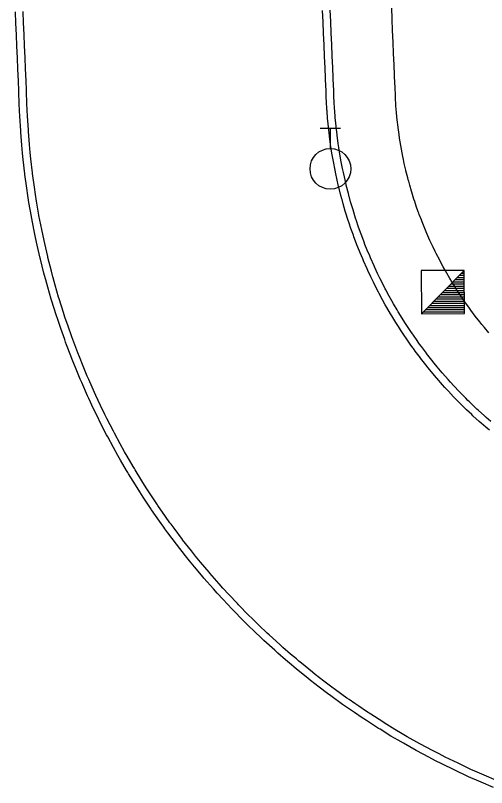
# Model space of a CAD drawing. Extents: x 2145380 to 2157287, y 139568 to 149130.
# Drawn here: x 2150929.6 to 2150970.5, y 143917.7 to 143984.8 of the extents above; entities that cross this region are included whole.
import ezdxf

# ---------------------------------------------------------------- set-up
doc = ezdxf.new("R2010")
doc.units = 0
for name, color, linetype in [('Default', 7, 'Continuous'), ('PR_PREVIOUSLY CONSTRUCTED', 7, 'Continuous'), ('TOPO_Misc', 7, 'Continuous'), ('TOPO_Water Valve', 7, 'Continuous')]:
    doc.layers.add(name, color=color, linetype=linetype)

# ---------------------------------------------------------------- blocks, each defined once
blk = doc.blocks.new('WATVAL')
at = {"layer": 'Default'}
for p, q in [((-2.25, 9), (2.25, 9)), ((0, 4.5), (0, 9))]:
    blk.add_line(p, q, dxfattribs=at)
blk.add_circle((0, 0), 4.5, dxfattribs=at)

msp = doc.modelspace()

# ---------------------------------------------------------------- linework, layer by layer
at = {"layer": 'PR_PREVIOUSLY CONSTRUCTED'}
for points in [[(2150970.717, 143957.213), (2150970.332, 143957.672), (2150970.114, 143957.938), (2150969.928, 143958.17), (2150969.534, 143958.676), (2150969.531, 143958.68), (2150969.15, 143959.189), (2150969.019, 143959.368), (2150968.969, 143959.437), (2150968.775, 143959.709), (2150968.428, 143960.21), (2150968.41, 143960.236), (2150968.055, 143960.77), (2150967.909, 143960.997), (2150967.711, 143961.311), (2150967.412, 143961.799), (2150967.376, 143961.858), (2150967.32, 143961.952), (2150967.052, 143962.411), (2150966.937, 143962.614), (2150966.738, 143962.97), (2150966.485, 143963.441), (2150966.435, 143963.535), (2150966.143, 143964.106), (2150966.056, 143964.281), (2150965.862, 143964.682), (2150965.651, 143965.133), (2150965.591, 143965.263), (2150965.332, 143965.85), (2150965.269, 143965.996), (2150965.083, 143966.441), (2150964.911, 143966.869), (2150964.846, 143967.036), (2150964.666, 143967.512), (2150964.62, 143967.636), (2150964.578, 143967.751), (2150964.405, 143968.241), (2150964.27, 143968.642), (2150964.202, 143968.849), (2150964.011, 143969.461), (2150963.986, 143969.542), (2150963.831, 143970.076), (2150963.741, 143970.398), (2150963.728, 143970.449), (2150963.662, 143970.695), (2150963.505, 143971.316), (2150963.494, 143971.363), (2150963.361, 143971.941), (2150963.286, 143972.283), (2150963.227, 143972.568), (2150963.106, 143973.198), (2150963.104, 143973.208), (2150962.997, 143973.829), (2150962.948, 143974.138), (2150962.899, 143974.463), (2150962.817, 143975.072), (2150962.814, 143975.099), (2150962.74, 143975.736), (2150962.712, 143976.01), (2150962.679, 143976.374), (2150962.634, 143976.95), (2150962.629, 143977.013), (2150962.592, 143977.653), (2150962.581, 143977.891), (2150962.555, 143978.519), (2150962.513, 143979.518), (2150962.509, 143979.622), (2150962.472, 143980.517), (2150962.43, 143981.516), (2150962.388, 143982.515), (2150962.346, 143983.514), (2150962.305, 143984.514), (2150962.263, 143985.513)], [(2150971.122, 143917.666), (2150970.03, 143918.127), (2150969.421, 143918.395), (2150969.21, 143918.489), (2150968.88, 143918.638), (2150967.741, 143919.171), (2150967.741, 143919.171), (2150966.611, 143919.725), (2150966.083, 143919.993), (2150965.492, 143920.3), (2150964.448, 143920.861), (2150964.384, 143920.896), (2150963.288, 143921.513), (2150962.839, 143921.774), (2150962.203, 143922.15), (2150961.255, 143922.731), (2150961.131, 143922.808), (2150960.071, 143923.486), (2150959.698, 143923.732), (2150959.025, 143924.184), (2150958.679, 143924.421), (2150958.17, 143924.776), (2150957.991, 143924.902), (2150956.972, 143925.639), (2150956.671, 143925.861), (2150955.966, 143926.394), (2150955.203, 143926.988), (2150954.975, 143927.169), (2150953.998, 143927.963), (2150953.767, 143928.155), (2150953.55, 143928.338), (2150953.037, 143928.774), (2150952.364, 143929.362), (2150952.092, 143929.604), (2150951.162, 143930.451), (2150950.994, 143930.607), (2150950.248, 143931.316), (2150949.869, 143931.684), (2150949.66, 143931.89), (2150949.351, 143932.198), (2150948.47, 143933.096), (2150948.362, 143933.209), (2150947.607, 143934.011), (2150947.101, 143934.564), (2150946.761, 143934.943), (2150945.933, 143935.89), (2150945.879, 143935.953), (2150945.122, 143936.852), (2150944.695, 143937.375), (2150944.331, 143937.83), (2150943.557, 143938.822), (2150943.551, 143938.83), (2150942.803, 143939.829), (2150942.545, 143940.181), (2150942.448, 143940.316), (2150942.067, 143940.849), (2150941.386, 143941.832), (2150941.351, 143941.884), (2150940.655, 143942.932), (2150940.368, 143943.377), (2150939.979, 143943.992), (2150939.392, 143944.95), (2150939.322, 143945.066), (2150939.213, 143945.25), (2150938.686, 143946.151), (2150938.46, 143946.549), (2150938.071, 143947.248), (2150937.574, 143948.173), (2150937.477, 143948.357), (2150936.903, 143949.477), (2150936.732, 143949.821), (2150936.351, 143950.607), (2150935.937, 143951.492), (2150935.82, 143951.748), (2150935.311, 143952.898), (2150935.188, 143953.185), (2150934.823, 143954.058), (2150934.487, 143954.897), (2150934.358, 143955.227), (2150934.004, 143956.161), (2150933.915, 143956.404), (2150933.833, 143956.629), (2150933.494, 143957.59), (2150933.228, 143958.378), (2150933.095, 143958.783), (2150932.719, 143959.983), (2150932.671, 143960.143), (2150932.366, 143961.191), (2150932.191, 143961.822), (2150932.164, 143961.922), (2150932.035, 143962.405), (2150931.728, 143963.625), (2150931.706, 143963.716), (2150931.443, 143964.85), (2150931.298, 143965.521), (2150931.182, 143966.081), (2150930.944, 143967.316), (2150930.94, 143967.336), (2150930.73, 143968.556), (2150930.633, 143969.161), (2150930.538, 143969.799), (2150930.377, 143970.994), (2150930.371, 143971.046), (2150930.226, 143972.296), (2150930.172, 143972.834), (2150930.106, 143973.548), (2150930.018, 143974.678), (2150930.009, 143974.802), (2150929.936, 143976.058), (2150929.915, 143976.526), (2150929.888, 143977.153), (2150929.847, 143978.152), (2150929.842, 143978.256), (2150929.805, 143979.151), (2150929.763, 143980.15), (2150929.721, 143981.15), (2150929.679, 143982.149), (2150929.638, 143983.148), (2150929.596, 143984.147), (2150929.554, 143985.146)], [(2150971.376, 143918.283), (2150970.295, 143918.74), (2150969.692, 143919.005), (2150969.484, 143919.098), (2150969.157, 143919.246), (2150968.029, 143919.773), (2150968.029, 143919.773), (2150966.911, 143920.321), (2150966.388, 143920.587), (2150965.803, 143920.891), (2150964.77, 143921.446), (2150964.706, 143921.481), (2150963.621, 143922.092), (2150963.176, 143922.35), (2150962.547, 143922.723), (2150961.608, 143923.298), (2150961.486, 143923.374), (2150960.436, 143924.045), (2150960.067, 143924.288), (2150959.4, 143924.736), (2150959.058, 143924.97), (2150958.554, 143925.322), (2150958.377, 143925.446), (2150957.368, 143926.176), (2150957.07, 143926.397), (2150956.372, 143926.924), (2150955.617, 143927.512), (2150955.391, 143927.691), (2150954.424, 143928.477), (2150954.195, 143928.668), (2150953.98, 143928.848), (2150953.473, 143929.28), (2150952.806, 143929.862), (2150952.537, 143930.102), (2150951.616, 143930.941), (2150951.45, 143931.095), (2150950.711, 143931.797), (2150950.336, 143932.161), (2150950.13, 143932.365), (2150949.823, 143932.67), (2150948.951, 143933.559), (2150948.845, 143933.671), (2150948.097, 143934.465), (2150947.596, 143935.012), (2150947.259, 143935.387), (2150946.439, 143936.324), (2150946.386, 143936.387), (2150945.637, 143937.277), (2150945.214, 143937.795), (2150944.853, 143938.245), (2150944.088, 143939.227), (2150944.081, 143939.235), (2150943.341, 143940.224), (2150943.086, 143940.573), (2150942.989, 143940.706), (2150942.613, 143941.234), (2150941.939, 143942.207), (2150941.904, 143942.259), (2150941.215, 143943.296), (2150940.93, 143943.737), (2150940.545, 143944.346), (2150939.964, 143945.294), (2150939.895, 143945.408), (2150939.787, 143945.591), (2150939.266, 143946.483), (2150939.042, 143946.877), (2150938.657, 143947.569), (2150938.164, 143948.485), (2150938.068, 143948.667), (2150937.5, 143949.776), (2150937.331, 143950.117), (2150936.954, 143950.895), (2150936.543, 143951.771), (2150936.428, 143952.024), (2150935.924, 143953.163), (2150935.802, 143953.446), (2150935.441, 143954.311), (2150935.108, 143955.142), (2150934.981, 143955.468), (2150934.63, 143956.393), (2150934.542, 143956.633), (2150934.461, 143956.856), (2150934.125, 143957.807), (2150933.861, 143958.587), (2150933.73, 143958.988), (2150933.358, 143960.177), (2150933.31, 143960.335), (2150933.008, 143961.372), (2150932.835, 143961.997), (2150932.808, 143962.096), (2150932.681, 143962.574), (2150932.377, 143963.782), (2150932.355, 143963.872), (2150932.095, 143964.995), (2150931.951, 143965.659), (2150931.837, 143966.213), (2150931.601, 143967.436), (2150931.597, 143967.456), (2150931.388, 143968.663), (2150931.293, 143969.263), (2150931.199, 143969.894), (2150931.04, 143971.078), (2150931.033, 143971.129), (2150930.89, 143972.366), (2150930.836, 143972.898), (2150930.771, 143973.606), (2150930.684, 143974.724), (2150930.675, 143974.847), (2150930.603, 143976.091), (2150930.582, 143976.553), (2150930.555, 143977.181), (2150930.514, 143978.18), (2150930.509, 143978.284), (2150930.472, 143979.179), (2150930.43, 143980.178), (2150930.388, 143981.177), (2150930.347, 143982.177), (2150930.305, 143983.176), (2150930.263, 143984.175), (2150930.221, 143985.174)], [(2150970.754, 143948.74), (2150970.447, 143949.002), (2150970.043, 143949.354), (2150969.88, 143949.499), (2150969.322, 143950.007), (2150969.222, 143950.101), (2150968.774, 143950.526), (2150968.547, 143950.747), (2150968.421, 143950.87), (2150968.236, 143951.055), (2150967.708, 143951.594), (2150967.643, 143951.661), (2150967.19, 143952.142), (2150966.887, 143952.474), (2150966.683, 143952.701), (2150966.186, 143953.269), (2150966.153, 143953.307), (2150965.7, 143953.846), (2150965.443, 143954.16), (2150965.225, 143954.432), (2150964.761, 143955.028), (2150964.757, 143955.032), (2150964.309, 143955.631), (2150964.154, 143955.843), (2150964.096, 143955.924), (2150963.868, 143956.243), (2150963.459, 143956.833), (2150963.438, 143956.864), (2150963.021, 143957.492), (2150962.848, 143957.759), (2150962.615, 143958.128), (2150962.263, 143958.703), (2150962.221, 143958.772), (2150962.155, 143958.883), (2150961.84, 143959.423), (2150961.704, 143959.662), (2150961.471, 143960.081), (2150961.172, 143960.636), (2150961.114, 143960.746), (2150960.77, 143961.418), (2150960.668, 143961.624), (2150960.439, 143962.096), (2150960.191, 143962.627), (2150960.121, 143962.78), (2150959.815, 143963.47), (2150959.742, 143963.642), (2150959.523, 143964.165), (2150959.321, 143964.669), (2150959.244, 143964.866), (2150959.032, 143965.427), (2150958.978, 143965.572), (2150958.929, 143965.707), (2150958.725, 143966.283), (2150958.566, 143966.756), (2150958.486, 143966.999), (2150958.261, 143967.719), (2150958.232, 143967.815), (2150958.049, 143968.443), (2150957.944, 143968.822), (2150957.928, 143968.882), (2150957.851, 143969.171), (2150957.666, 143969.903), (2150957.653, 143969.958), (2150957.496, 143970.638), (2150957.409, 143971.04), (2150957.339, 143971.376), (2150957.196, 143972.117), (2150957.194, 143972.129), (2150957.068, 143972.86), (2150957.01, 143973.224), (2150956.953, 143973.606), (2150956.856, 143974.323), (2150956.852, 143974.354), (2150956.766, 143975.103), (2150956.733, 143975.426), (2150956.694, 143975.854), (2150956.641, 143976.532), (2150956.636, 143976.607), (2150956.592, 143977.36), (2150956.579, 143977.64), (2150956.553, 143978.268), (2150956.511, 143979.267), (2150956.507, 143979.371), (2150956.469, 143980.266), (2150956.427, 143981.265), (2150956.386, 143982.264), (2150956.344, 143983.263), (2150956.302, 143984.263), (2150956.26, 143985.262)], [(2150970.882, 143949.508), (2150970.485, 143949.854), (2150970.325, 143949.997), (2150969.776, 143950.497), (2150969.678, 143950.588), (2150969.237, 143951.006), (2150969.014, 143951.224), (2150968.891, 143951.345), (2150968.708, 143951.527), (2150968.189, 143952.056), (2150968.125, 143952.123), (2150967.68, 143952.596), (2150967.382, 143952.922), (2150967.181, 143953.145), (2150966.692, 143953.704), (2150966.661, 143953.741), (2150966.215, 143954.271), (2150965.962, 143954.58), (2150965.748, 143954.848), (2150965.292, 143955.433), (2150965.288, 143955.438), (2150964.847, 143956.027), (2150964.695, 143956.235), (2150964.637, 143956.314), (2150964.413, 143956.629), (2150964.011, 143957.208), (2150963.991, 143957.239), (2150963.58, 143957.857), (2150963.411, 143958.119), (2150963.181, 143958.482), (2150962.835, 143959.047), (2150962.794, 143959.115), (2150962.729, 143959.224), (2150962.419, 143959.755), (2150962.286, 143959.99), (2150962.056, 143960.402), (2150961.763, 143960.948), (2150961.706, 143961.056), (2150961.367, 143961.717), (2150961.267, 143961.92), (2150961.042, 143962.383), (2150960.797, 143962.905), (2150960.729, 143963.056), (2150960.428, 143963.734), (2150960.356, 143963.903), (2150960.141, 143964.418), (2150959.942, 143964.913), (2150959.866, 143965.108), (2150959.658, 143965.658), (2150959.605, 143965.802), (2150959.557, 143965.934), (2150959.357, 143966.501), (2150959.2, 143966.966), (2150959.122, 143967.205), (2150958.9, 143967.913), (2150958.872, 143968.007), (2150958.692, 143968.625), (2150958.588, 143968.997), (2150958.572, 143969.056), (2150958.497, 143969.341), (2150958.315, 143970.06), (2150958.302, 143970.114), (2150958.148, 143970.783), (2150958.062, 143971.178), (2150957.994, 143971.508), (2150957.853, 143972.237), (2150957.851, 143972.249), (2150957.727, 143972.968), (2150957.67, 143973.325), (2150957.614, 143973.701), (2150957.519, 143974.406), (2150957.515, 143974.437), (2150957.43, 143975.174), (2150957.398, 143975.491), (2150957.359, 143975.912), (2150957.307, 143976.579), (2150957.302, 143976.652), (2150957.259, 143977.393), (2150957.246, 143977.668), (2150957.22, 143978.296), (2150957.178, 143979.295), (2150957.174, 143979.398), (2150957.136, 143980.294), (2150957.094, 143981.293), (2150957.053, 143982.292), (2150957.011, 143983.291), (2150956.969, 143984.291), (2150956.927, 143985.29)]]:
    msp.add_lwpolyline(points, dxfattribs=at)
at = {"layer": 'TOPO_Misc'}
for p, q in [((2150964.841, 143958.885), (2150968.578, 143962.635)), ((2150968.547, 143962.597), (2150968.578, 143962.597)), ((2150967.991, 143962.041), (2150968.578, 143962.041)), ((2150968.175, 143962.226), (2150968.578, 143962.226)), ((2150968.366, 143962.416), (2150968.578, 143962.416)), ((2150967.238, 143961.288), (2150968.578, 143961.288)), ((2150967.428, 143961.478), (2150968.578, 143961.478)), ((2150967.609, 143961.66), (2150968.578, 143961.66)), ((2150967.8, 143961.851), (2150968.578, 143961.851)), ((2150966.681, 143960.731), (2150968.578, 143960.731)), ((2150966.863, 143960.913), (2150968.578, 143960.913)), ((2150967.053, 143961.103), (2150968.578, 143961.103)), ((2150965.934, 143959.985), (2150968.584, 143959.985)), ((2150966.125, 143960.176), (2150968.584, 143960.176)), ((2150966.306, 143960.356), (2150968.578, 143960.356)), ((2150966.497, 143960.547), (2150968.578, 143960.547)), ((2150965.188, 143959.238), (2150968.584, 143959.238)), ((2150965.369, 143959.419), (2150968.584, 143959.419)), ((2150965.559, 143959.61), (2150968.584, 143959.61)), ((2150965.744, 143959.794), (2150968.584, 143959.794)), ((2150964.997, 143959.047), (2150968.584, 143959.047))]:
    msp.add_line(p, q, dxfattribs=at)
msp.add_lwpolyline([(2150968.584, 143958.891), (2150968.578, 143962.635), (2150964.834, 143962.628), (2150964.841, 143958.885), (2150968.584, 143958.891)], dxfattribs=at)

# ---------------------------------------------------------------- block references
at = {"layer": 'TOPO_Water Valve', "xscale": 0.39370000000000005, "yscale": 0.3937000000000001}
msp.add_blockref('WATVAL', (2150956.934, 143971.486), dxfattribs=at)

doc.saveas('drawing.dxf')
